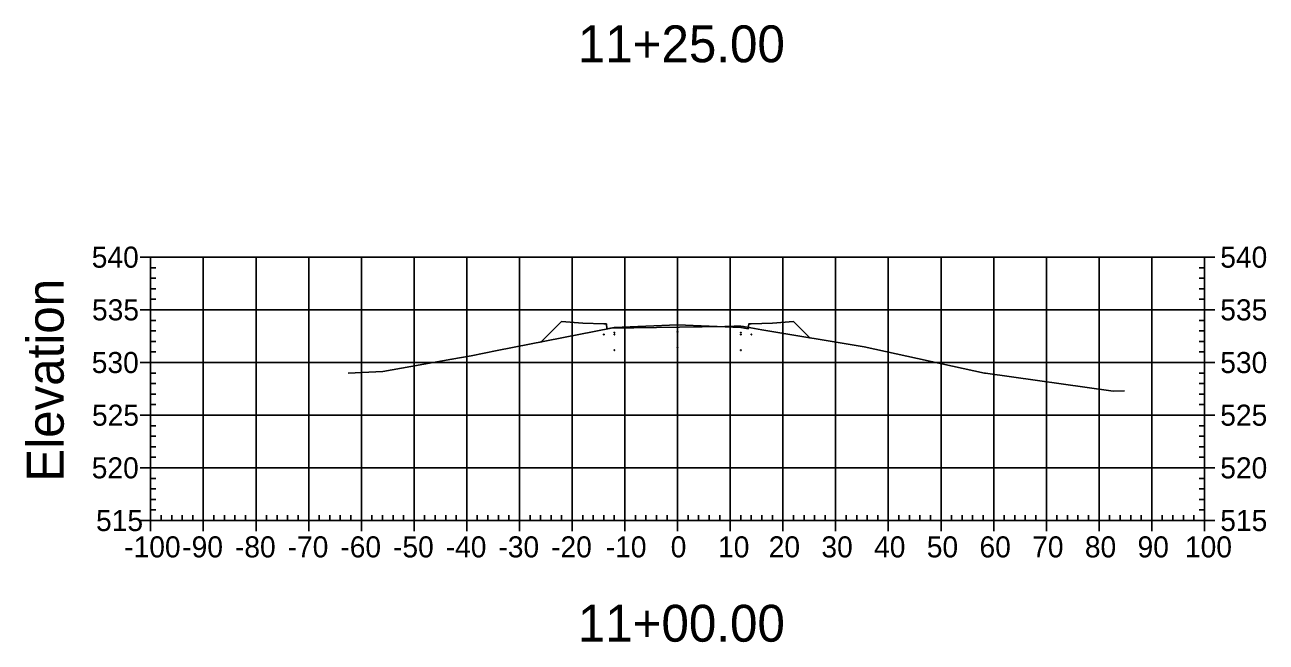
# Model space of a CAD drawing. Extents: x 708103 to 717568, y 374476 to 378707.
# Drawn here: x 716782.6 to 717018.2, y 376625 to 376742.2 of the extents above; entities that cross this region are included whole.
import ezdxf

# ---------------------------------------------------------------- set-up
doc = ezdxf.new("R2010")
doc.units = 0
for name, color, linetype in [('1', 7, 'Continuous'), ('14', 7, 'Continuous'), ('22', 7, 'Continuous'), ('57', 7, 'Continuous'), ('60', 7, 'Continuous'), ('Existing', 7, 'Continuous')]:
    doc.layers.add(name, color=color, linetype=linetype)

msp = doc.modelspace()

# ---------------------------------------------------------------- linework, layer by layer
for points in [[(716892.45, 376683.35), (716892.55, 376683.35), (716892.55, 376683.45), (716892.45, 376683.45)], [(716894.45, 376683.69), (716894.55, 376683.69), (716894.55, 376683.79), (716894.45, 376683.79)], [(716894.45, 376683.35), (716894.55, 376683.35), (716894.55, 376683.45), (716894.45, 376683.45)], [(716906.45, 376683.83), (716906.55, 376683.83), (716906.55, 376683.93), (716906.45, 376683.93)], [(716918.45, 376683.69), (716918.55, 376683.69), (716918.55, 376683.79), (716918.45, 376683.79)], [(716918.45, 376683.35), (716918.55, 376683.35), (716918.55, 376683.45), (716918.45, 376683.45)], [(716920.45, 376683.35), (716920.55, 376683.35), (716920.55, 376683.45), (716920.45, 376683.45)], [(716894.45, 376680.35), (716894.55, 376680.35), (716894.55, 376680.45), (716894.45, 376680.45)], [(716906.45, 376680.83), (716906.55, 376680.83), (716906.55, 376680.93), (716906.45, 376680.93)], [(716918.45, 376680.35), (716918.55, 376680.35), (716918.55, 376680.45), (716918.45, 376680.45)]]:
    msp.add_lwpolyline(points, close=True)
at = {"layer": '14'}
for points in [[(716880.6, 376681.98), (716880.6, 376682.03), (716880.6, 376681.98), (716880.55, 376681.98), (716880.6, 376681.98), (716880.6, 376681.93), (716880.6, 376681.98), (716880.65, 376681.98)], [(716931.62, 376682.76), (716931.62, 376682.81), (716931.62, 376682.76), (716931.57, 376682.76), (716931.62, 376682.76), (716931.62, 376682.71), (716931.62, 376682.76), (716931.67, 376682.76)]]:
    msp.add_lwpolyline(points, dxfattribs=at)
at = {"layer": '22'}
msp.add_lwpolyline([(716880.6, 376681.98), (716884.5, 376685.88), (716888.5, 376685.56), (716892.5, 376685.4), (716893, 376685.4), (716893.08, 376684.49), (716894.5, 376684.74), (716906.5, 376685.22), (716918.5, 376684.74), (716919.91, 376684.49), (716920, 376685.4), (716920.5, 376685.4), (716924.5, 376685.56), (716928.5, 376685.88), (716931.62, 376682.76)], dxfattribs=at)
at = {"layer": '57'}
for p, q in [((716804.5, 376698.07), (716806.5, 376698.07)), ((716806.5, 376698.07), (717006.5, 376698.07)), ((716806.5, 376648.07), (716806.5, 376698.07)), ((716806.5, 376648.07), (716806.5, 376698.07)), ((716806.5, 376696.07), (716807.5, 376696.07)), ((716816.5, 376648.07), (716816.5, 376698.07)), ((716826.5, 376648.07), (716826.5, 376698.07)), ((716836.5, 376648.07), (716836.5, 376698.07)), ((716846.5, 376648.07), (716846.5, 376698.07)), ((716856.5, 376648.07), (716856.5, 376698.07)), ((716866.5, 376648.07), (716866.5, 376698.07)), ((716876.5, 376648.07), (716876.5, 376698.07)), ((716886.5, 376648.07), (716886.5, 376698.07)), ((716896.5, 376648.07), (716896.5, 376698.07)), ((716906.5, 376648.07), (716906.5, 376698.07)), ((716916.5, 376648.07), (716916.5, 376698.07)), ((716926.5, 376648.07), (716926.5, 376698.07)), ((716936.5, 376648.07), (716936.5, 376698.07)), ((716946.5, 376648.07), (716946.5, 376698.07)), ((716956.5, 376648.07), (716956.5, 376698.07)), ((716966.5, 376648.07), (716966.5, 376698.07)), ((716976.5, 376648.07), (716976.5, 376698.07)), ((716986.5, 376648.07), (716986.5, 376698.07)), ((716996.5, 376648.07), (716996.5, 376698.07)), ((717006.5, 376696.07), (717005.5, 376696.07)), ((717006.5, 376648.07), (717006.5, 376698.07)), ((717006.5, 376648.07), (717006.5, 376698.07)), ((717008.5, 376698.07), (717006.5, 376698.07)), ((716806.5, 376694.07), (716807.5, 376694.07)), ((717006.5, 376694.07), (717005.5, 376694.07)), ((716806.5, 376692.07), (716807.5, 376692.07)), ((717006.5, 376692.07), (717005.5, 376692.07)), ((716806.5, 376690.07), (716807.5, 376690.07)), ((717006.5, 376690.07), (717005.5, 376690.07)), ((716804.5, 376688.07), (716806.5, 376688.07)), ((716806.5, 376688.07), (717006.5, 376688.07)), ((717008.5, 376688.07), (717006.5, 376688.07)), ((716806.5, 376686.07), (716807.5, 376686.07)), ((717006.5, 376686.07), (717005.5, 376686.07)), ((716806.5, 376684.07), (716807.5, 376684.07)), ((716806.5, 376682.07), (716807.5, 376682.07)), ((717006.5, 376684.07), (717005.5, 376684.07)), ((717006.5, 376682.07), (717005.5, 376682.07)), ((716806.5, 376680.07), (716807.5, 376680.07)), ((717006.5, 376680.07), (717005.5, 376680.07)), ((716804.5, 376678.07), (716806.5, 376678.07)), ((716806.5, 376678.07), (717006.5, 376678.07)), ((717008.5, 376678.07), (717006.5, 376678.07)), ((716806.5, 376676.07), (716807.5, 376676.07)), ((717006.5, 376676.07), (717005.5, 376676.07)), ((716806.5, 376674.07), (716807.5, 376674.07)), ((717006.5, 376674.07), (717005.5, 376674.07)), ((716806.5, 376672.07), (716807.5, 376672.07)), ((716806.5, 376670.07), (716807.5, 376670.07)), ((717006.5, 376672.07), (717005.5, 376672.07)), ((717006.5, 376670.07), (717005.5, 376670.07)), ((716804.5, 376668.07), (716806.5, 376668.07)), ((716806.5, 376668.07), (717006.5, 376668.07)), ((717008.5, 376668.07), (717006.5, 376668.07)), ((716806.5, 376666.07), (716807.5, 376666.07)), ((717006.5, 376666.07), (717005.5, 376666.07)), ((716806.5, 376664.07), (716807.5, 376664.07)), ((717006.5, 376664.07), (717005.5, 376664.07)), ((716806.5, 376662.07), (716807.5, 376662.07)), ((717006.5, 376662.07), (717005.5, 376662.07)), ((716806.5, 376660.07), (716807.5, 376660.07)), ((717006.5, 376660.07), (717005.5, 376660.07)), ((716804.5, 376658.07), (716806.5, 376658.07)), ((716806.5, 376658.07), (717006.5, 376658.07)), ((716806.5, 376656.07), (716807.5, 376656.07)), ((717006.5, 376656.07), (717005.5, 376656.07)), ((717008.5, 376658.07), (717006.5, 376658.07)), ((716806.5, 376654.07), (716807.5, 376654.07)), ((717006.5, 376654.07), (717005.5, 376654.07)), ((716806.5, 376652.07), (716807.5, 376652.07)), ((717006.5, 376652.07), (717005.5, 376652.07)), ((716806.5, 376650.07), (716807.5, 376650.07)), ((716808.5, 376648.07), (716808.5, 376649.07)), ((716810.5, 376648.07), (716810.5, 376649.07)), ((716812.5, 376648.07), (716812.5, 376649.07)), ((716814.5, 376648.07), (716814.5, 376649.07)), ((716818.5, 376648.07), (716818.5, 376649.07)), ((716820.5, 376648.07), (716820.5, 376649.07)), ((716822.5, 376648.07), (716822.5, 376649.07)), ((716824.5, 376648.07), (716824.5, 376649.07)), ((716828.5, 376648.07), (716828.5, 376649.07)), ((716830.5, 376648.07), (716830.5, 376649.07)), ((716832.5, 376648.07), (716832.5, 376649.07)), ((716834.5, 376648.07), (716834.5, 376649.07)), ((716838.5, 376648.07), (716838.5, 376649.07)), ((716840.5, 376648.07), (716840.5, 376649.07)), ((716842.5, 376648.07), (716842.5, 376649.07)), ((716844.5, 376648.07), (716844.5, 376649.07)), ((716848.5, 376648.07), (716848.5, 376649.07)), ((716850.5, 376648.07), (716850.5, 376649.07)), ((716852.5, 376648.07), (716852.5, 376649.07)), ((716854.5, 376648.07), (716854.5, 376649.07)), ((716858.5, 376648.07), (716858.5, 376649.07)), ((716860.5, 376648.07), (716860.5, 376649.07)), ((716862.5, 376648.07), (716862.5, 376649.07)), ((716864.5, 376648.07), (716864.5, 376649.07)), ((716868.5, 376648.07), (716868.5, 376649.07)), ((716870.5, 376648.07), (716870.5, 376649.07)), ((716872.5, 376648.07), (716872.5, 376649.07)), ((716874.5, 376648.07), (716874.5, 376649.07)), ((716878.5, 376648.07), (716878.5, 376649.07)), ((716880.5, 376648.07), (716880.5, 376649.07)), ((716882.5, 376648.07), (716882.5, 376649.07)), ((716884.5, 376648.07), (716884.5, 376649.07)), ((716888.5, 376648.07), (716888.5, 376649.07)), ((716890.5, 376648.07), (716890.5, 376649.07)), ((716892.5, 376648.07), (716892.5, 376649.07)), ((716894.5, 376648.07), (716894.5, 376649.07)), ((716898.5, 376648.07), (716898.5, 376649.07)), ((716900.5, 376648.07), (716900.5, 376649.07)), ((716902.5, 376648.07), (716902.5, 376649.07)), ((716904.5, 376648.07), (716904.5, 376649.07)), ((716908.5, 376648.07), (716908.5, 376649.07)), ((716910.5, 376648.07), (716910.5, 376649.07)), ((716912.5, 376648.07), (716912.5, 376649.07)), ((716914.5, 376648.07), (716914.5, 376649.07)), ((716918.5, 376648.07), (716918.5, 376649.07)), ((716920.5, 376648.07), (716920.5, 376649.07)), ((716922.5, 376648.07), (716922.5, 376649.07)), ((716924.5, 376648.07), (716924.5, 376649.07)), ((716928.5, 376648.07), (716928.5, 376649.07)), ((716930.5, 376648.07), (716930.5, 376649.07)), ((716932.5, 376648.07), (716932.5, 376649.07)), ((716934.5, 376648.07), (716934.5, 376649.07)), ((716938.5, 376648.07), (716938.5, 376649.07)), ((716940.5, 376648.07), (716940.5, 376649.07)), ((716942.5, 376648.07), (716942.5, 376649.07)), ((716944.5, 376648.07), (716944.5, 376649.07)), ((716948.5, 376648.07), (716948.5, 376649.07)), ((716950.5, 376648.07), (716950.5, 376649.07)), ((716952.5, 376648.07), (716952.5, 376649.07)), ((716954.5, 376648.07), (716954.5, 376649.07)), ((716958.5, 376648.07), (716958.5, 376649.07)), ((716960.5, 376648.07), (716960.5, 376649.07)), ((716962.5, 376648.07), (716962.5, 376649.07)), ((716964.5, 376648.07), (716964.5, 376649.07)), ((716968.5, 376648.07), (716968.5, 376649.07)), ((716970.5, 376648.07), (716970.5, 376649.07)), ((716972.5, 376648.07), (716972.5, 376649.07)), ((716974.5, 376648.07), (716974.5, 376649.07)), ((716978.5, 376648.07), (716978.5, 376649.07)), ((716980.5, 376648.07), (716980.5, 376649.07)), ((716982.5, 376648.07), (716982.5, 376649.07)), ((716984.5, 376648.07), (716984.5, 376649.07)), ((716988.5, 376648.07), (716988.5, 376649.07)), ((716990.5, 376648.07), (716990.5, 376649.07)), ((716992.5, 376648.07), (716992.5, 376649.07)), ((716994.5, 376648.07), (716994.5, 376649.07)), ((716998.5, 376648.07), (716998.5, 376649.07)), ((717000.5, 376648.07), (717000.5, 376649.07)), ((717002.5, 376648.07), (717002.5, 376649.07)), ((717004.5, 376648.07), (717004.5, 376649.07)), ((717006.5, 376650.07), (717005.5, 376650.07)), ((716804.5, 376648.07), (716806.5, 376648.07)), ((716806.5, 376648.07), (717006.5, 376648.07)), ((716806.5, 376648.07), (717006.5, 376648.07)), ((716806.5, 376646.07), (716806.5, 376648.07)), ((716816.5, 376646.07), (716816.5, 376648.07)), ((716826.5, 376646.07), (716826.5, 376648.07)), ((716836.5, 376646.07), (716836.5, 376648.07)), ((716846.5, 376646.07), (716846.5, 376648.07)), ((716856.5, 376646.07), (716856.5, 376648.07)), ((716866.5, 376646.07), (716866.5, 376648.07)), ((716876.5, 376646.07), (716876.5, 376648.07)), ((716886.5, 376646.07), (716886.5, 376648.07)), ((716896.5, 376646.07), (716896.5, 376648.07)), ((716906.5, 376646.07), (716906.5, 376648.07)), ((716916.5, 376646.07), (716916.5, 376648.07)), ((716926.5, 376646.07), (716926.5, 376648.07)), ((716936.5, 376646.07), (716936.5, 376648.07)), ((716946.5, 376646.07), (716946.5, 376648.07)), ((716956.5, 376646.07), (716956.5, 376648.07)), ((716966.5, 376646.07), (716966.5, 376648.07)), ((716976.5, 376646.07), (716976.5, 376648.07)), ((716986.5, 376646.07), (716986.5, 376648.07)), ((716996.5, 376646.07), (716996.5, 376648.07)), ((717006.5, 376646.07), (717006.5, 376648.07)), ((717008.5, 376648.07), (717006.5, 376648.07))]:
    msp.add_line(p, q, dxfattribs=at)
at = {"layer": 'Existing'}
msp.add_lwpolyline([(716843.96, 376676.03), (716850.57, 376676.37), (716863.68, 376678.68), (716867.35, 376679.35), (716872.26, 376680.33), (716893.91, 376684.62), (716915.47, 376684.89), (716917.24, 376684.95), (716918.51, 376684.96), (716919.03, 376684.88), (716922.48, 376684.29), (716941.92, 376681.04), (716964.75, 376676.06), (716964.9, 376676.02), (716964.91, 376676.02), (716964.94, 376676.02), (716989.2, 376672.6), (716991.35, 376672.72)], dxfattribs=at)

# ---------------------------------------------------------------- texts
at = {"layer": '1'}
for s, p in [('11+25.00', (716887.57, 376735.07)), ('11+00.00', (716887.57, 376625.07))]:
    msp.add_text(s, height=7, dxfattribs=at).set_placement(p)
at = {"layer": '14'}
for p in [(716888.46, 376685.51), (716888.46, 376684.85), (716892.46, 376684.69), (716920.46, 376684.69), (716924.46, 376685.51), (716924.46, 376684.85)]:
    msp.add_text('+', height=0.1, dxfattribs=at).set_placement(p)
at = {"layer": '57'}
for s, p in [('540', (716795.32, 376696.07)), ('540', (717009.5, 376696.07)), ('535', (716795.37, 376686.07)), ('535', (717009.5, 376686.07)), ('530', (716795.32, 376676.07)), ('530', (717009.5, 376676.07)), ('525', (716795.37, 376666.07)), ('525', (717009.5, 376666.07)), ('520', (716795.32, 376656.07)), ('520', (717009.5, 376656.07)), ('515', (716796.14, 376646.07)), ('515', (717009.5, 376646.07)), ('-100', (716801.49, 376641.07)), ('-90', (716812.5, 376641.07)), ('-80', (716822.5, 376641.07)), ('-70', (716832.5, 376641.07)), ('-60', (716842.5, 376641.07)), ('-50', (716852.5, 376641.07)), ('-40', (716862.5, 376641.07)), ('-30', (716872.5, 376641.07)), ('-20', (716882.5, 376641.07)), ('-10', (716892.88, 376641.07)), ('0', (716905.2, 376641.07)), ('10', (716914.19, 376641.07)), ('20', (716923.8, 376641.07)), ('30', (716933.8, 376641.07)), ('40', (716943.8, 376641.07)), ('50', (716953.8, 376641.07)), ('60', (716963.8, 376641.07)), ('70', (716973.8, 376641.07)), ('80', (716983.8, 376641.07)), ('90', (716993.8, 376641.07)), ('100', (717002.8, 376641.07))]:
    msp.add_text(s, height=4, dxfattribs=at).set_placement(p)
at = {"layer": '60'}
msp.add_text('Elevation', height=7, rotation=90, dxfattribs=at).set_placement((716790, 376655.44))

doc.saveas('drawing.dxf')
